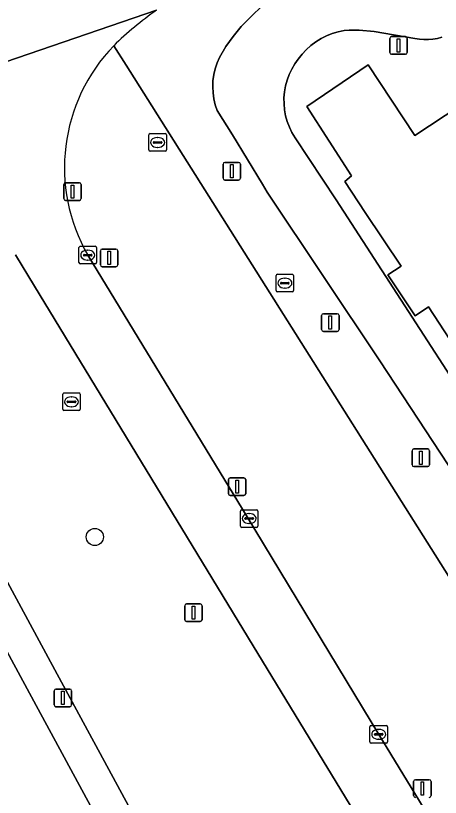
# Model space of a CAD drawing. Extents: x 156412 to 157779, y 382335 to 383768.
# Drawn here: x 157400.22 to 157424.38, y 382984.29 to 383028.72 of the extents above; entities that cross this region are included whole.
import ezdxf

# ---------------------------------------------------------------- set-up
doc = ezdxf.new("R2010")
doc.units = 0
for name, color, linetype in [('IMGEO_Berm_groen', 7, 'Continuous'), ('IMGEO_Boom', 7, 'Continuous'), ('IMGEO_Brandkraan', 7, 'Continuous'), ('IMGEO_Fietspad_gesloten', 7, 'Continuous'), ('IMGEO_Kolk', 7, 'Continuous'), ('IMGEO_Lichtmast', 7, 'Continuous'), ('IMGEO_Pand', 7, 'Continuous'), ('IMGEO_Rijbaan_lokaal_gesloten', 7, 'Continuous'), ('IMGEO_Rioolput', 7, 'Continuous'), ('IMGEO_Verkeersbordpaal', 7, 'Continuous'), ('IMGEO_Voetpad_open', 7, 'Continuous')]:
    doc.layers.add(name, color=color, linetype=linetype)

msp = doc.modelspace()

# ---------------------------------------------------------------- linework, layer by layer
at = {"layer": 'IMGEO_Berm_groen'}
for points in [[(157436.32, 382983.719), (157434.926, 382985.535), (157425.77, 382999.411), (157426.126, 383001.195), (157420.937, 383009.097), (157414.525, 383018.691), (157414.254, 383019.136), (157413.416, 383020.546), (157412.559, 383021.944), (157411.684, 383023.331), (157411.574, 383023.658), (157411.495, 383023.994), (157411.447, 383024.335), (157411.43, 383024.68), (157411.444, 383025.024), (157411.489, 383025.366), (157411.565, 383025.703), (157411.672, 383026.031), (157411.807, 383026.348), (157412.174, 383026.96), (157412.585, 383027.543), (157413.038, 383028.094), (157418.329, 383033.353)], [(157380.409, 383032.228), (157383.739, 383026.078), (157385.637, 383022.574), (157393.135, 383008.728), (157393.724, 383007.639), (157402.582, 382991.292), (157406.747, 382983.606), (157408.449, 382980.466), (157409.408, 382978.669), (157410.353, 382976.866), (157411.285, 382975.055), (157409.617, 382974.191), (157411.524, 382970.538), (157414.308, 382965.162), (157415.304, 382963.059), (157416.899, 382959.691)], [(157427.907, 383005.726), (157423.706, 383012.162), (157422.94, 383011.652), (157421.388, 383013.982), (157422.151, 383014.48), (157420.096, 383017.535), (157418.941, 383019.286), (157419.331, 383019.619), (157416.78, 383023.547), (157420.268, 383025.932), (157422.933, 383021.9), (157433.229, 383028.692)], [(157424.463, 383027.492), (157424.212, 383027.425), (157423.957, 383027.38), (157423.699, 383027.358), (157423.44, 383027.358), (157423.182, 383027.38), (157422.927, 383027.425), (157420.616, 383027.81), (157419.754, 383027.898), (157419.188, 383027.9), (157418.909, 383027.88), (157418.565, 383027.808), (157418.228, 383027.705), (157417.902, 383027.574), (157417.589, 383027.415), (157417.29, 383027.23), (157417.009, 383027.019), (157416.747, 383026.784), (157416.507, 383026.528), (157416.289, 383026.251), (157416.092, 383025.975), (157415.92, 383025.682), (157415.775, 383025.375), (157415.658, 383025.056), (157415.569, 383024.727), (157415.51, 383024.391), (157415.482, 383024.051), (157415.483, 383023.71), (157415.515, 383023.37), (157415.577, 383023.034), (157415.669, 383022.704), (157415.789, 383022.385), (157415.937, 383022.077), (157416.112, 383021.783), (157418.452, 383018.252), (157429.926, 383000.549)], [(157406.498, 383025.899), (157405.795, 383027.011)], [(157405.795, 383027.011), (157406.498, 383025.899), (157434.045, 382982.312)], [(157434.045, 382982.312), (157406.498, 383025.899)], [(157401.294, 383013.353), (157400.216, 383015.126)], [(157404.32, 383015.11), (157413.385, 383000.226), (157420.871, 382987.873), (157426.184, 382979.165), (157427.984, 382976.197), (157429.391, 382973.928), (157430.902, 382971.728), (157432.514, 382969.6), (157433.479, 382968.469), (157434.482, 382967.372), (157435.524, 382966.312), (157435.622, 382966.22), (157437.998, 382968.435), (157445.368, 382975.159), (157446.141, 382975.8), (157447.506, 382976.751), (157447.411, 382977.4)], [(157420.895, 382951.41), (157432.349, 382962.844), (157430.876, 382964.763), (157413.737, 382992.898), (157401.294, 383013.353)]]:
    msp.add_lwpolyline(points, dxfattribs=at)
for centre, radius, start, end in [((157419.802, 383012.566), 20.121, 125.0808, 134.1185), ((157412.965, 383020.08), 9.972, 135.9742, 209.8955)]:
    msp.add_arc(centre, radius, start, end, dxfattribs=at)
at = {"layer": 'IMGEO_Boom'}
msp.add_circle((157404.722, 382999.092), 0.489, dxfattribs=at)
at = {"layer": 'IMGEO_Brandkraan'}
for p, q in [((157407.794, 383021.088), (157407.794, 383021.94)), ((157407.869, 383022.014), (157408.721, 383022.014)), ((157408.282, 383021.794), (157408.307, 383021.794)), ((157408.795, 383021.94), (157408.795, 383021.088)), ((157408.053, 383021.508), (157408.053, 383021.52)), ((157408.491, 383021.471), (157408.093, 383021.471)), ((157408.096, 383021.557), (157408.494, 383021.557)), ((157408.305, 383021.234), (157408.28, 383021.234)), ((157408.537, 383021.52), (157408.537, 383021.508)), ((157408.721, 383021.014), (157407.869, 383021.014))]:
    msp.add_line(p, q, dxfattribs=at)
for points in [[(157407.794, 383021.088), (157407.794, 383021.94)], [(157407.869, 383022.014), (157408.721, 383022.014)], [(157408.795, 383021.94), (157408.795, 383021.088)], [(157408.721, 383021.014), (157407.869, 383021.014)]]:
    msp.add_lwpolyline(points, dxfattribs=at)
for centre, radius, start, end in [((157407.871, 383021.938), 0.0765, 91.552, 178.448), ((157407.871, 383021.938), 0.0765, 91.552, 178.448), ((157408.719, 383021.938), 0.0765, 1.552, 88.448), ((157408.719, 383021.938), 0.0765, 1.552, 88.448), ((157408.093, 383021.517), 0.0403, 85.8775, 175.7526), ((157408.09, 383021.507), 0.0366, 178.938, 274.7102), ((157408.494, 383021.514), 0.043, 264.8664, 352.4533), ((157408.498, 383021.519), 0.0386, 1.7309, 96.639), ((157407.871, 383021.09), 0.0765, 181.552, 268.448), ((157407.871, 383021.09), 0.0765, 181.552, 268.448), ((157408.719, 383021.09), 0.0765, 271.552, 358.448), ((157408.719, 383021.09), 0.0765, 271.552, 358.448)]:
    msp.add_arc(centre, radius, start, end, dxfattribs=at)
for centre, major_axis, ratio, start_param, end_param in [((157408.281, 383021.514), (-0.387, 0.002), 0.722429, 4.712389, 7.853982), ((157408.306, 383021.514), (-0.39, 0.002), 0.717154, 1.570796, 4.712389)]:
    msp.add_ellipse(centre, major_axis=major_axis, ratio=ratio, start_param=start_param, end_param=end_param, dxfattribs=at)
at = {"layer": 'IMGEO_Fietspad_gesloten'}
msp.add_lwpolyline([(157420.141, 382952.287), (157419.294, 382954.131), (157416.899, 382959.691), (157415.304, 382963.059), (157414.308, 382965.162), (157411.524, 382970.538), (157409.617, 382974.191), (157408.695, 382975.96), (157407.763, 382977.722), (157406.819, 382979.479), (157401.257, 382989.75), (157392.096, 383006.666), (157387.565, 383015.046), (157381.962, 383025.409), (157378.771, 383031.31), (157377.467, 383033.628), (157376.06, 383035.886), (157374.553, 383038.078), (157369.557, 383044.908), (157367.548, 383047.654), (157365.659, 383050.334)], dxfattribs=at)
at = {"layer": 'IMGEO_Kolk'}
for p, q in [((157403.819, 383014.684), (157403.819, 383015.536)), ((157403.894, 383015.61), (157404.746, 383015.61)), ((157404.307, 383015.39), (157404.332, 383015.39)), ((157404.82, 383015.536), (157404.82, 383014.684)), ((157404.078, 383015.104), (157404.078, 383015.116)), ((157404.516, 383015.067), (157404.118, 383015.067)), ((157404.121, 383015.153), (157404.519, 383015.153)), ((157404.562, 383015.116), (157404.562, 383015.104)), ((157404.746, 383014.61), (157403.894, 383014.61)), ((157404.33, 383014.83), (157404.305, 383014.83)), ((157413.001, 382999.711), (157413.001, 383000.563)), ((157413.076, 383000.637), (157413.928, 383000.637)), ((157413.489, 383000.417), (157413.514, 383000.417)), ((157414.002, 383000.563), (157414.002, 382999.711)), ((157413.26, 383000.131), (157413.26, 383000.143)), ((157413.698, 383000.094), (157413.3, 383000.094)), ((157413.303, 383000.18), (157413.701, 383000.18)), ((157413.512, 382999.857), (157413.487, 382999.857)), ((157413.744, 383000.143), (157413.744, 383000.131)), ((157413.928, 382999.637), (157413.076, 382999.637)), ((157420.37, 382987.447), (157420.37, 382988.299)), ((157420.445, 382988.373), (157421.297, 382988.373)), ((157421.371, 382988.299), (157421.371, 382987.447)), ((157420.629, 382987.867), (157420.629, 382987.879)), ((157420.672, 382987.916), (157421.07, 382987.916)), ((157420.858, 382988.153), (157420.883, 382988.153)), ((157421.113, 382987.879), (157421.113, 382987.867)), ((157421.067, 382987.83), (157420.669, 382987.83)), ((157420.881, 382987.593), (157420.856, 382987.593)), ((157421.297, 382987.373), (157420.445, 382987.373))]:
    msp.add_line(p, q, dxfattribs=at)
for points in [[(157403.819, 383014.684), (157403.819, 383015.536)], [(157403.894, 383015.61), (157404.746, 383015.61)], [(157404.82, 383015.536), (157404.82, 383014.684)], [(157404.746, 383014.61), (157403.894, 383014.61)], [(157413.001, 382999.711), (157413.001, 383000.563)], [(157413.076, 383000.637), (157413.928, 383000.637)], [(157414.002, 383000.563), (157414.002, 382999.711)], [(157413.928, 382999.637), (157413.076, 382999.637)], [(157420.37, 382987.447), (157420.37, 382988.299)], [(157420.445, 382988.373), (157421.297, 382988.373)], [(157421.371, 382988.299), (157421.371, 382987.447)], [(157421.297, 382987.373), (157420.445, 382987.373)]]:
    msp.add_lwpolyline(points, dxfattribs=at)
for centre, radius, start, end in [((157403.896, 383015.534), 0.0765, 91.552, 178.448), ((157403.896, 383015.534), 0.0765, 91.552, 178.448), ((157404.744, 383015.534), 0.0765, 1.552, 88.448), ((157404.744, 383015.534), 0.0765, 1.552, 88.448), ((157404.118, 383015.113), 0.0403, 85.8775, 175.7526), ((157404.115, 383015.103), 0.0366, 178.938, 274.7102), ((157404.519, 383015.11), 0.043, 264.8664, 352.4533), ((157404.523, 383015.115), 0.0386, 1.7309, 96.639), ((157403.896, 383014.686), 0.0765, 181.552, 268.448), ((157403.896, 383014.686), 0.0765, 181.552, 268.448), ((157404.744, 383014.686), 0.0765, 271.552, 358.448), ((157404.744, 383014.686), 0.0765, 271.552, 358.448), ((157413.078, 383000.561), 0.0765, 91.552, 178.448), ((157413.078, 383000.561), 0.0765, 91.552, 178.448), ((157413.926, 383000.561), 0.0765, 1.552, 88.448), ((157413.926, 383000.561), 0.0765, 1.552, 88.448), ((157413.3, 383000.14), 0.0403, 85.8775, 175.7526), ((157413.297, 383000.13), 0.0366, 178.938, 274.7102), ((157413.701, 383000.137), 0.043, 264.8664, 352.4533), ((157413.705, 383000.142), 0.0386, 1.7309, 96.639), ((157413.078, 382999.713), 0.0765, 181.552, 268.448), ((157413.078, 382999.713), 0.0765, 181.552, 268.448), ((157413.926, 382999.713), 0.0765, 271.552, 358.448), ((157413.926, 382999.713), 0.0765, 271.552, 358.448), ((157420.447, 382988.297), 0.0765, 91.552, 178.448), ((157420.447, 382988.297), 0.0765, 91.552, 178.448), ((157421.295, 382988.297), 0.0765, 1.552, 88.448), ((157421.295, 382988.297), 0.0765, 1.552, 88.448), ((157420.669, 382987.876), 0.0403, 85.8775, 175.7526), ((157420.666, 382987.866), 0.0366, 178.938, 274.7102), ((157421.07, 382987.873), 0.043, 264.8664, 352.4533), ((157421.074, 382987.878), 0.0386, 1.7309, 96.639), ((157420.447, 382987.449), 0.0765, 181.552, 268.448), ((157420.447, 382987.449), 0.0765, 181.552, 268.448), ((157421.295, 382987.449), 0.0765, 271.552, 358.448), ((157421.295, 382987.449), 0.0765, 271.552, 358.448)]:
    msp.add_arc(centre, radius, start, end, dxfattribs=at)
for centre, major_axis, ratio, start_param, end_param in [((157404.306, 383015.11), (-0.387, 0.002), 0.722429, 4.712389, 7.853982), ((157404.331, 383015.11), (-0.39, 0.002), 0.717154, 1.570796, 4.712389), ((157413.488, 383000.137), (-0.387, 0.002), 0.722429, 4.712389, 7.853982), ((157413.513, 383000.137), (-0.39, 0.002), 0.717154, 1.570796, 4.712389), ((157420.857, 382987.873), (-0.387, 0.002), 0.722429, 4.712389, 7.853982), ((157420.882, 382987.873), (-0.39, 0.002), 0.717154, 1.570796, 4.712389)]:
    msp.add_ellipse(centre, major_axis=major_axis, ratio=ratio, start_param=start_param, end_param=end_param, dxfattribs=at)
at = {"layer": 'IMGEO_Lichtmast'}
for p, q in [((157421.502, 383026.626), (157421.502, 383027.426)), ((157421.502, 383027.426), (157421.502, 383026.626)), ((157421.602, 383027.526), (157422.392, 383027.526)), ((157422.392, 383027.526), (157421.602, 383027.526)), ((157422.492, 383027.426), (157422.492, 383026.626)), ((157422.492, 383026.626), (157422.492, 383027.426)), ((157422.392, 383026.526), (157421.602, 383026.526)), ((157421.602, 383026.526), (157422.392, 383026.526)), ((157412.013, 383019.476), (157412.013, 383020.276)), ((157412.013, 383020.276), (157412.013, 383019.476)), ((157412.113, 383020.376), (157412.903, 383020.376)), ((157412.903, 383020.376), (157412.113, 383020.376)), ((157413.003, 383020.276), (157413.003, 383019.476)), ((157413.003, 383019.476), (157413.003, 383020.276)), ((157402.953, 383018.319), (157402.953, 383019.119)), ((157402.953, 383019.119), (157402.953, 383018.319)), ((157403.053, 383019.219), (157403.843, 383019.219)), ((157403.843, 383019.219), (157403.053, 383019.219)), ((157403.943, 383019.119), (157403.943, 383018.319)), ((157403.943, 383018.319), (157403.943, 383019.119)), ((157412.903, 383019.376), (157412.113, 383019.376)), ((157412.113, 383019.376), (157412.903, 383019.376)), ((157403.843, 383018.219), (157403.053, 383018.219)), ((157403.053, 383018.219), (157403.843, 383018.219)), ((157417.622, 383010.876), (157417.622, 383011.676)), ((157417.622, 383011.676), (157417.622, 383010.876)), ((157417.722, 383011.776), (157418.512, 383011.776)), ((157418.512, 383011.776), (157417.722, 383011.776)), ((157418.612, 383011.676), (157418.612, 383010.876)), ((157418.612, 383010.876), (157418.612, 383011.676)), ((157418.512, 383010.776), (157417.722, 383010.776)), ((157417.722, 383010.776), (157418.512, 383010.776)), ((157422.768, 383003.194), (157422.768, 383003.994)), ((157422.768, 383003.994), (157422.768, 383003.194)), ((157422.868, 383004.094), (157423.658, 383004.094)), ((157423.658, 383004.094), (157422.868, 383004.094)), ((157423.758, 383003.994), (157423.758, 383003.194)), ((157423.758, 383003.194), (157423.758, 383003.994)), ((157423.658, 383003.094), (157422.868, 383003.094)), ((157422.868, 383003.094), (157423.658, 383003.094)), ((157412.317, 383001.549), (157412.317, 383002.349)), ((157412.317, 383002.349), (157412.317, 383001.549)), ((157412.417, 383002.449), (157413.207, 383002.449)), ((157413.207, 383002.449), (157412.417, 383002.449)), ((157413.307, 383002.349), (157413.307, 383001.549)), ((157413.307, 383001.549), (157413.307, 383002.349)), ((157413.207, 383001.449), (157412.417, 383001.449)), ((157412.417, 383001.449), (157413.207, 383001.449)), ((157409.833, 382994.386), (157409.833, 382995.186)), ((157409.833, 382995.186), (157409.833, 382994.386)), ((157409.933, 382995.286), (157410.723, 382995.286)), ((157410.723, 382995.286), (157409.933, 382995.286)), ((157410.823, 382995.186), (157410.823, 382994.386)), ((157410.823, 382994.386), (157410.823, 382995.186)), ((157410.723, 382994.286), (157409.933, 382994.286)), ((157409.933, 382994.286), (157410.723, 382994.286)), ((157402.408, 382989.545), (157402.408, 382990.345)), ((157402.408, 382990.345), (157402.408, 382989.545)), ((157402.508, 382990.445), (157403.298, 382990.445)), ((157403.298, 382990.445), (157402.508, 382990.445)), ((157403.398, 382990.345), (157403.398, 382989.545)), ((157403.398, 382989.545), (157403.398, 382990.345)), ((157403.298, 382989.445), (157402.508, 382989.445)), ((157402.508, 382989.445), (157403.298, 382989.445)), ((157422.858, 382984.391), (157422.858, 382985.191)), ((157422.858, 382985.191), (157422.858, 382984.391)), ((157422.958, 382985.291), (157423.748, 382985.291)), ((157423.748, 382985.291), (157422.958, 382985.291)), ((157423.848, 382985.191), (157423.848, 382984.391)), ((157423.848, 382984.391), (157423.848, 382985.191))]:
    msp.add_line(p, q, dxfattribs=at)
for points in [[(157421.922, 383027.401), (157422.072, 383027.401), (157422.072, 383026.651), (157421.922, 383026.651), (157421.922, 383027.401)], [(157412.433, 383020.251), (157412.583, 383020.251), (157412.583, 383019.501), (157412.433, 383019.501), (157412.433, 383020.251)], [(157403.373, 383019.094), (157403.523, 383019.094), (157403.523, 383018.344), (157403.373, 383018.344), (157403.373, 383019.094)], [(157418.042, 383011.651), (157418.192, 383011.651), (157418.192, 383010.901), (157418.042, 383010.901), (157418.042, 383011.651)], [(157423.188, 383003.969), (157423.338, 383003.969), (157423.338, 383003.219), (157423.188, 383003.219), (157423.188, 383003.969)], [(157412.737, 383002.324), (157412.887, 383002.324), (157412.887, 383001.574), (157412.737, 383001.574), (157412.737, 383002.324)], [(157410.253, 382995.161), (157410.403, 382995.161), (157410.403, 382994.411), (157410.253, 382994.411), (157410.253, 382995.161)], [(157402.828, 382990.32), (157402.978, 382990.32), (157402.978, 382989.57), (157402.828, 382989.57), (157402.828, 382990.32)], [(157423.278, 382985.166), (157423.428, 382985.166), (157423.428, 382984.416), (157423.278, 382984.416), (157423.278, 382985.166)]]:
    msp.add_lwpolyline(points, dxfattribs=at)
for centre, start, end in [((157421.602, 383027.426), 90, 180), ((157421.602, 383027.426), 90, 180), ((157422.392, 383027.426), 0, 90), ((157422.392, 383027.426), 360, 90), ((157421.602, 383026.626), 180, 270), ((157421.602, 383026.626), 180, 270), ((157422.392, 383026.626), 270, 0), ((157422.392, 383026.626), 270, 0), ((157412.113, 383020.276), 90, 180), ((157412.113, 383020.276), 90, 180), ((157412.903, 383020.276), 0, 90), ((157412.903, 383020.276), 360, 90), ((157412.113, 383019.476), 180, 270), ((157412.113, 383019.476), 180, 270), ((157412.903, 383019.476), 270, 0), ((157412.903, 383019.476), 270, 0), ((157403.053, 383019.119), 90, 180), ((157403.053, 383019.119), 90, 180), ((157403.843, 383019.119), 0, 90), ((157403.843, 383019.119), 360, 90), ((157403.053, 383018.319), 180, 270), ((157403.053, 383018.319), 180, 270), ((157403.843, 383018.319), 270, 0), ((157403.843, 383018.319), 270, 0), ((157417.722, 383011.676), 90, 180), ((157417.722, 383011.676), 90, 180), ((157418.512, 383011.676), 0, 90), ((157418.512, 383011.676), 360, 90), ((157417.722, 383010.876), 180, 270), ((157417.722, 383010.876), 180, 270), ((157418.512, 383010.876), 270, 0), ((157418.512, 383010.876), 270, 0), ((157422.868, 383003.994), 90, 180), ((157422.868, 383003.994), 90, 180), ((157423.658, 383003.994), 0, 90), ((157423.658, 383003.994), 360, 90), ((157422.868, 383003.194), 180, 270), ((157422.868, 383003.194), 180, 270), ((157423.658, 383003.194), 270, 0), ((157423.658, 383003.194), 270, 0), ((157412.417, 383002.349), 90, 180), ((157412.417, 383002.349), 90, 180), ((157413.207, 383002.349), 0, 90), ((157413.207, 383002.349), 360, 90), ((157412.417, 383001.549), 180, 270), ((157412.417, 383001.549), 180, 270), ((157413.207, 383001.549), 270, 0), ((157413.207, 383001.549), 270, 0), ((157409.933, 382995.186), 90, 180), ((157409.933, 382995.186), 90, 180), ((157410.723, 382995.186), 0, 90), ((157410.723, 382995.186), 360, 90), ((157409.933, 382994.386), 180, 270), ((157409.933, 382994.386), 180, 270), ((157410.723, 382994.386), 270, 0), ((157410.723, 382994.386), 270, 0), ((157402.508, 382990.345), 90, 180), ((157402.508, 382990.345), 90, 180), ((157403.298, 382990.345), 0, 90), ((157403.298, 382990.345), 360, 90), ((157402.508, 382989.545), 180, 270), ((157402.508, 382989.545), 180, 270), ((157403.298, 382989.545), 270, 0), ((157403.298, 382989.545), 270, 0), ((157422.958, 382985.191), 90, 180), ((157422.958, 382985.191), 90, 180), ((157423.748, 382985.191), 0, 90), ((157423.748, 382985.191), 360, 90), ((157422.958, 382984.391), 180, 270), ((157422.958, 382984.391), 180, 270), ((157423.748, 382984.391), 270, 0), ((157423.748, 382984.391), 270, 0)]:
    msp.add_arc(centre, 0.1, start, end, dxfattribs=at)
at = {"layer": 'IMGEO_Pand'}
msp.add_lwpolyline([(157433.229, 383028.692), (157422.933, 383021.9), (157420.268, 383025.932), (157416.78, 383023.547), (157419.331, 383019.619), (157418.941, 383019.286), (157420.096, 383017.535), (157422.151, 383014.48), (157421.388, 383013.982), (157422.94, 383011.652), (157423.706, 383012.162), (157427.907, 383005.726)], dxfattribs=at)
at = {"layer": 'IMGEO_Rijbaan_lokaal_gesloten'}
for points in [[(157418.329, 383033.353), (157413.038, 383028.094), (157412.585, 383027.543), (157412.174, 383026.96), (157411.807, 383026.348), (157411.672, 383026.031), (157411.565, 383025.703), (157411.489, 383025.366), (157411.444, 383025.024), (157411.43, 383024.68), (157411.447, 383024.335), (157411.495, 383023.994), (157411.574, 383023.658), (157411.684, 383023.331), (157412.559, 383021.944), (157413.416, 383020.546), (157414.254, 383019.136), (157414.525, 383018.691), (157420.937, 383009.097), (157426.126, 383001.195), (157425.77, 382999.411), (157434.926, 382985.535), (157436.32, 382983.719)], [(157396.573, 383025.142), (157396.982, 383025.177), (157408.238, 383029.032)], [(157408.238, 383029.032), (157396.982, 383025.177)], [(157429.926, 383000.549), (157418.452, 383018.252), (157416.112, 383021.783), (157415.937, 383022.077), (157415.789, 383022.385), (157415.669, 383022.704), (157415.577, 383023.034), (157415.515, 383023.37), (157415.483, 383023.71), (157415.482, 383024.051), (157415.51, 383024.391), (157415.569, 383024.727), (157415.658, 383025.056), (157415.775, 383025.375), (157415.92, 383025.682), (157416.092, 383025.975), (157416.289, 383026.251), (157416.507, 383026.528), (157416.747, 383026.784), (157417.009, 383027.019), (157417.29, 383027.23), (157417.589, 383027.415), (157417.902, 383027.574), (157418.228, 383027.705), (157418.565, 383027.808), (157418.909, 383027.88), (157419.188, 383027.9), (157419.754, 383027.898), (157420.616, 383027.81), (157422.927, 383027.425), (157423.182, 383027.38), (157423.44, 383027.358), (157423.699, 383027.358), (157423.957, 383027.38), (157424.212, 383027.425), (157424.463, 383027.492)], [(157400.216, 383015.126), (157401.294, 383013.353), (157413.737, 382992.898), (157430.876, 382964.763), (157432.349, 382962.844), (157433.039, 382962.002), (157433.707, 382961.216)], [(157437.291, 382964.718), (157436.266, 382965.615), (157435.622, 382966.22), (157435.524, 382966.312), (157434.482, 382967.372), (157433.479, 382968.469), (157432.514, 382969.6), (157430.902, 382971.728), (157429.391, 382973.928), (157427.984, 382976.197), (157426.184, 382979.165), (157420.871, 382987.873), (157413.385, 383000.226), (157404.32, 383015.11)]]:
    msp.add_lwpolyline(points, dxfattribs=at)
for centre, radius, start, end in [((157419.802, 383012.566), 20.121, 125.0808, 134.1185), ((157412.965, 383020.08), 9.972, 135.9742, 209.8955)]:
    msp.add_arc(centre, radius, start, end, dxfattribs=at)
at = {"layer": 'IMGEO_Rioolput'}
for p, q in [((157415.031, 383013.093), (157415.031, 383013.945)), ((157415.106, 383014.019), (157415.958, 383014.019)), ((157415.519, 383013.799), (157415.544, 383013.799)), ((157416.032, 383013.945), (157416.032, 383013.093)), ((157415.29, 383013.513), (157415.29, 383013.525)), ((157415.728, 383013.476), (157415.33, 383013.476)), ((157415.333, 383013.562), (157415.731, 383013.562)), ((157415.542, 383013.239), (157415.517, 383013.239)), ((157415.774, 383013.525), (157415.774, 383013.513)), ((157415.958, 383013.019), (157415.106, 383013.019)), ((157402.893, 383006.349), (157402.893, 383007.201)), ((157402.968, 383007.275), (157403.82, 383007.275)), ((157403.381, 383007.055), (157403.406, 383007.055)), ((157403.894, 383007.201), (157403.894, 383006.349)), ((157403.152, 383006.769), (157403.152, 383006.781)), ((157403.59, 383006.732), (157403.192, 383006.732)), ((157403.195, 383006.818), (157403.593, 383006.818)), ((157403.404, 383006.495), (157403.379, 383006.495)), ((157403.636, 383006.781), (157403.636, 383006.769)), ((157403.82, 383006.275), (157402.968, 383006.275))]:
    msp.add_line(p, q, dxfattribs=at)
for points in [[(157415.031, 383013.093), (157415.031, 383013.945)], [(157415.106, 383014.019), (157415.958, 383014.019)], [(157416.032, 383013.945), (157416.032, 383013.093)], [(157415.958, 383013.019), (157415.106, 383013.019)], [(157402.893, 383006.349), (157402.893, 383007.201)], [(157402.968, 383007.275), (157403.82, 383007.275)], [(157403.894, 383007.201), (157403.894, 383006.349)], [(157403.82, 383006.275), (157402.968, 383006.275)]]:
    msp.add_lwpolyline(points, dxfattribs=at)
for centre, radius, start, end in [((157415.108, 383013.943), 0.0765, 91.552, 178.448), ((157415.108, 383013.943), 0.0765, 91.552, 178.448), ((157415.956, 383013.943), 0.0765, 1.552, 88.448), ((157415.956, 383013.943), 0.0765, 1.552, 88.448), ((157415.33, 383013.522), 0.0403, 85.8775, 175.7526), ((157415.327, 383013.512), 0.0366, 178.938, 274.7102), ((157415.731, 383013.519), 0.043, 264.8664, 352.4533), ((157415.735, 383013.524), 0.0386, 1.7309, 96.639), ((157415.108, 383013.095), 0.0765, 181.552, 268.448), ((157415.108, 383013.095), 0.0765, 181.552, 268.448), ((157415.956, 383013.095), 0.0765, 271.552, 358.448), ((157415.956, 383013.095), 0.0765, 271.552, 358.448), ((157402.97, 383007.199), 0.0765, 91.552, 178.448), ((157402.97, 383007.199), 0.0765, 91.552, 178.448), ((157403.818, 383007.199), 0.0765, 1.552, 88.448), ((157403.818, 383007.199), 0.0765, 1.552, 88.448), ((157403.192, 383006.778), 0.0403, 85.8775, 175.7526), ((157403.189, 383006.768), 0.0366, 178.938, 274.7102), ((157403.593, 383006.775), 0.043, 264.8664, 352.4533), ((157403.597, 383006.78), 0.0386, 1.7309, 96.639), ((157402.97, 383006.351), 0.0765, 181.552, 268.448), ((157402.97, 383006.351), 0.0765, 181.552, 268.448), ((157403.818, 383006.351), 0.0765, 271.552, 358.448), ((157403.818, 383006.351), 0.0765, 271.552, 358.448)]:
    msp.add_arc(centre, radius, start, end, dxfattribs=at)
for centre, major_axis, ratio, start_param, end_param in [((157415.518, 383013.519), (-0.387, 0.002), 0.722429, 4.712389, 7.853982), ((157415.543, 383013.519), (-0.39, 0.002), 0.717154, 1.570796, 4.712389), ((157403.38, 383006.775), (-0.387, 0.002), 0.722429, 4.712389, 7.853982), ((157403.405, 383006.775), (-0.39, 0.002), 0.717154, 1.570796, 4.712389)]:
    msp.add_ellipse(centre, major_axis=major_axis, ratio=ratio, start_param=start_param, end_param=end_param, dxfattribs=at)
at = {"layer": 'IMGEO_Verkeersbordpaal'}
for p, q in [((157405.135, 383015.45), (157405.925, 383015.45)), ((157405.925, 383015.45), (157405.135, 383015.45)), ((157405.035, 383014.55), (157405.035, 383015.35)), ((157405.035, 383015.35), (157405.035, 383014.55)), ((157406.025, 383015.35), (157406.025, 383014.55)), ((157406.025, 383014.55), (157406.025, 383015.35)), ((157405.925, 383014.45), (157405.135, 383014.45)), ((157405.135, 383014.45), (157405.925, 383014.45))]:
    msp.add_line(p, q, dxfattribs=at)
msp.add_lwpolyline([(157405.455, 383015.325), (157405.605, 383015.325), (157405.605, 383014.575), (157405.455, 383014.575), (157405.455, 383015.325)], dxfattribs=at)
for centre, start, end in [((157405.135, 383015.35), 90, 180), ((157405.135, 383015.35), 90, 180), ((157405.925, 383015.35), 0, 90), ((157405.925, 383015.35), 360, 90), ((157405.135, 383014.55), 180, 270), ((157405.135, 383014.55), 180, 270), ((157405.925, 383014.55), 270, 0), ((157405.925, 383014.55), 270, 0)]:
    msp.add_arc(centre, 0.1, start, end, dxfattribs=at)
at = {"layer": 'IMGEO_Voetpad_open'}
msp.add_lwpolyline([(157378.771, 383031.31), (157381.962, 383025.409), (157387.565, 383015.046), (157392.096, 383006.666), (157401.257, 382989.75), (157406.819, 382979.479), (157407.763, 382977.722), (157408.695, 382975.96), (157409.617, 382974.191), (157411.285, 382975.055), (157410.353, 382976.866), (157409.408, 382978.669), (157408.449, 382980.466), (157406.747, 382983.606), (157402.582, 382991.292), (157393.724, 383007.639), (157393.135, 383008.728), (157385.637, 383022.574), (157383.739, 383026.078), (157380.409, 383032.228)], dxfattribs=at)

doc.saveas('drawing.dxf')
